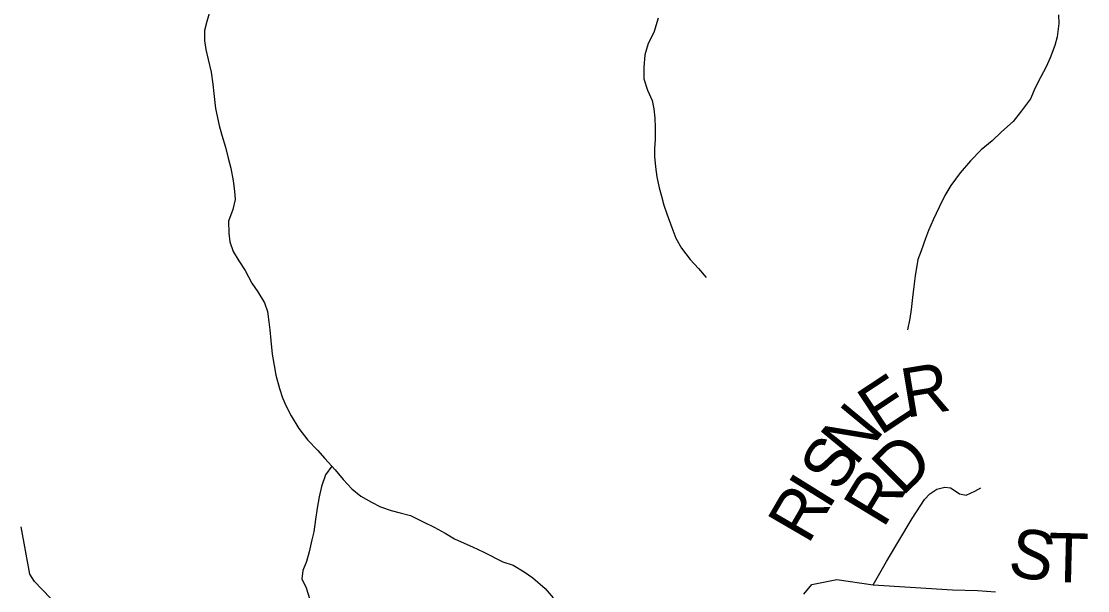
# Model space of a CAD drawing. Extents: x 1578669 to 1989827, y 208020 to 553079.
# Drawn here: x 1777398 to 1783907, y 374035 to 377512 of the extents above; entities that cross this region are included whole.
import ezdxf

# ---------------------------------------------------------------- set-up
doc = ezdxf.new("R2010")
doc.units = 0
for name, color, linetype in [('GM_X_Minor_River', 7, 'Continuous'), ('GM_X_Township_Road', 7, 'Continuous'), ('GM_X_Township_Road_Text', 7, 'Continuous')]:
    doc.layers.add(name, color=color, linetype=linetype)

msp = doc.modelspace()

# ---------------------------------------------------------------- linework, layer by layer
at = {"layer": 'GM_X_Minor_River'}
for points in [[(1778550.6, 377580.6), (1778530.3, 377510.5), (1778516.2, 377456.5), (1778516, 377394.3), (1778523.8, 377340.2), (1778539.5, 377278), (1778557.3, 377201.8), (1778567, 377127.6), (1778572.8, 377071.5), (1778582.5, 376979.2), (1778606.1, 376874.9), (1778621.9, 376816.8), (1778643.7, 376744.5), (1778661.4, 376676.3), (1778677.2, 376616.1), (1778690.9, 376537.9), (1778698.7, 376475.8), (1778702.6, 376423.6), (1778688.4, 376363.6), (1778662.1, 376291.5), (1778663.9, 376219.3), (1778671.7, 376165.2), (1778691.5, 376107), (1778725.3, 376048.8), (1778765.1, 375990.5), (1778804.8, 375912.2), (1778842.6, 375860), (1778882.3, 375793.7), (1778900.1, 375739.5), (1778909.9, 375677.4), (1778915.7, 375627.3), (1778921.5, 375563.1), (1778929.2, 375478.9), (1778941, 375410.7), (1778950.8, 375350.5), (1778974.5, 375270.3), (1778992.3, 375212.1), (1779014.1, 375161.9), (1779045.9, 375103.7), (1779091.6, 375025.4), (1779147.3, 374955.1), (1779205, 374892.7), (1779250.8, 374842.5), (1779314.5, 374774.1), (1779362.3, 374713.8), (1779416.1, 374657.5), (1779469.9, 374613.3), (1779535.7, 374575), (1779589.6, 374546.8), (1779655.4, 374524.5), (1779711.3, 374510.3), (1779773.2, 374494), (1779851.1, 374455.7), (1779918.9, 374423.4), (1779984.7, 374387.1), (1780042.6, 374352.9), (1780100.4, 374324.6), (1780152.3, 374302.4), (1780222.1, 374270.1), (1780337.8, 374211.6), (1780399.7, 374191.3), (1780467.5, 374151), (1780519.4, 374114.8), (1780595.1, 374048.4), (1780644.9, 373992.1)], [(1781286.2, 377531.7), (1781258, 377443.6), (1781223.7, 377375.6), (1781203.5, 377307.5), (1781197.3, 377229.3), (1781197.1, 377161.2), (1781220.8, 377091), (1781248.6, 377028.7), (1781258.4, 376976.6), (1781264.2, 376920.5), (1781266, 376864.3), (1781267.8, 376790.2), (1781263.6, 376736.1), (1781263.4, 376686), (1781269.2, 376623.8), (1781277, 376561.6), (1781290.8, 376495.5), (1781306.6, 376445.3), (1781320.4, 376389.1), (1781338.2, 376337), (1781367.9, 376252.7), (1781393.6, 376188.5), (1781427.4, 376126.2), (1781481.1, 376057.9), (1781530.9, 376003.6), (1781578.7, 375947.3)], [(1783728.4, 377551.8), (1783730.2, 377497.7), (1783719.9, 377417.6), (1783705.8, 377363.5), (1783677.6, 377289.4), (1783653.4, 377233.4), (1783621.2, 377173.4), (1783587, 377105.3), (1783558.8, 377039.3), (1783502.6, 376965.3), (1783452.4, 376899.3), (1783380.3, 376837.4), (1783324.1, 376781.5), (1783256, 376727.6), (1783191.8, 376659.6), (1783127.6, 376587.7), (1783071.4, 376509.7), (1783035.2, 376447.7), (1783001, 376377.7), (1782964.8, 376299.6), (1782934.6, 376235.6), (1782916.5, 376185.5), (1782890.2, 376111.4), (1782870.1, 376057.4), (1782853.7, 375957.2), (1782845.5, 375893.1), (1782837.3, 375825), (1782829.1, 375752.9), (1782820.9, 375696.8), (1782806.7, 375628.7)], [(1779294.4, 374795.7), (1779254.5, 374742.3), (1779230.3, 374672.2), (1779216.1, 374608.1), (1779203.8, 374540), (1779193.6, 374469.9), (1779183.4, 374395.7), (1779171.2, 374345.7), (1779155, 374273.6), (1779138.8, 374213.5), (1779116.6, 374159.4), (1779110.5, 374107.3), (1779136.3, 374053.1), (1779160, 373980.9)]]:
    msp.add_lwpolyline(points, dxfattribs=at)
at = {"layer": 'GM_X_Township_Road'}
for points in [[(1782597.4, 374071.8), (1782679.2, 374213.4), (1782836.6, 374476.6), (1782910.1, 374592.2), (1782942.6, 374625.9), (1782987.1, 374655.5), (1783035.3, 374667), (1783069.4, 374662.6), (1783097.3, 374644.2), (1783125.1, 374625.8), (1783165.2, 374619.3), (1783217.6, 374642.8), (1783253.9, 374662.5)], [(1778429, 372942.7), (1778426.9, 372943.6), (1778333.3, 372984.8), (1778245.6, 373021.9), (1778132.1, 373071.4), (1778030.4, 373104.7), (1777953, 373163.8), (1777804.3, 373474.5), (1777638.9, 373917.9), (1777579.6, 373984.8), (1777524.2, 374043.7), (1777478.7, 374092.4), (1777449.2, 374136.9), (1777398.2, 374424.4)], [(1782174.5, 374014.3), (1782223.2, 374074), (1782375.6, 374104.3), (1782597.4, 374071.8), (1783081.3, 374040), (1783233.4, 374036.3), (1783343.3, 374029)]]:
    msp.add_lwpolyline(points, dxfattribs=at)

# ---------------------------------------------------------------- texts
at = {"layer": 'GM_X_Township_Road_Text'}
for s, rotation, p in [('R', 9.48478, (1782796.1, 375090.3)), ('E', 33.4987, (1782639.6, 374978.6)), ('N', 50.44069, (1782488.9, 374790.7)), ('S', 58.14471, (1782388.3, 374627.4)), ('D', 44.74242, (1782775.3, 374605.8)), ('R', 58.68884, (1782659.2, 374410.5)), ('I', 58.15265, (1782323.3, 374522.8)), ('R', 59.79132, (1782200.5, 374311.8)), ('S', 349.08145, (1783410.9, 374133.9)), ('T', 358.64481, (1783664, 374089.8))]:
    msp.add_text(s, height=300, rotation=rotation, dxfattribs=at).set_placement(p)

doc.saveas('drawing.dxf')
